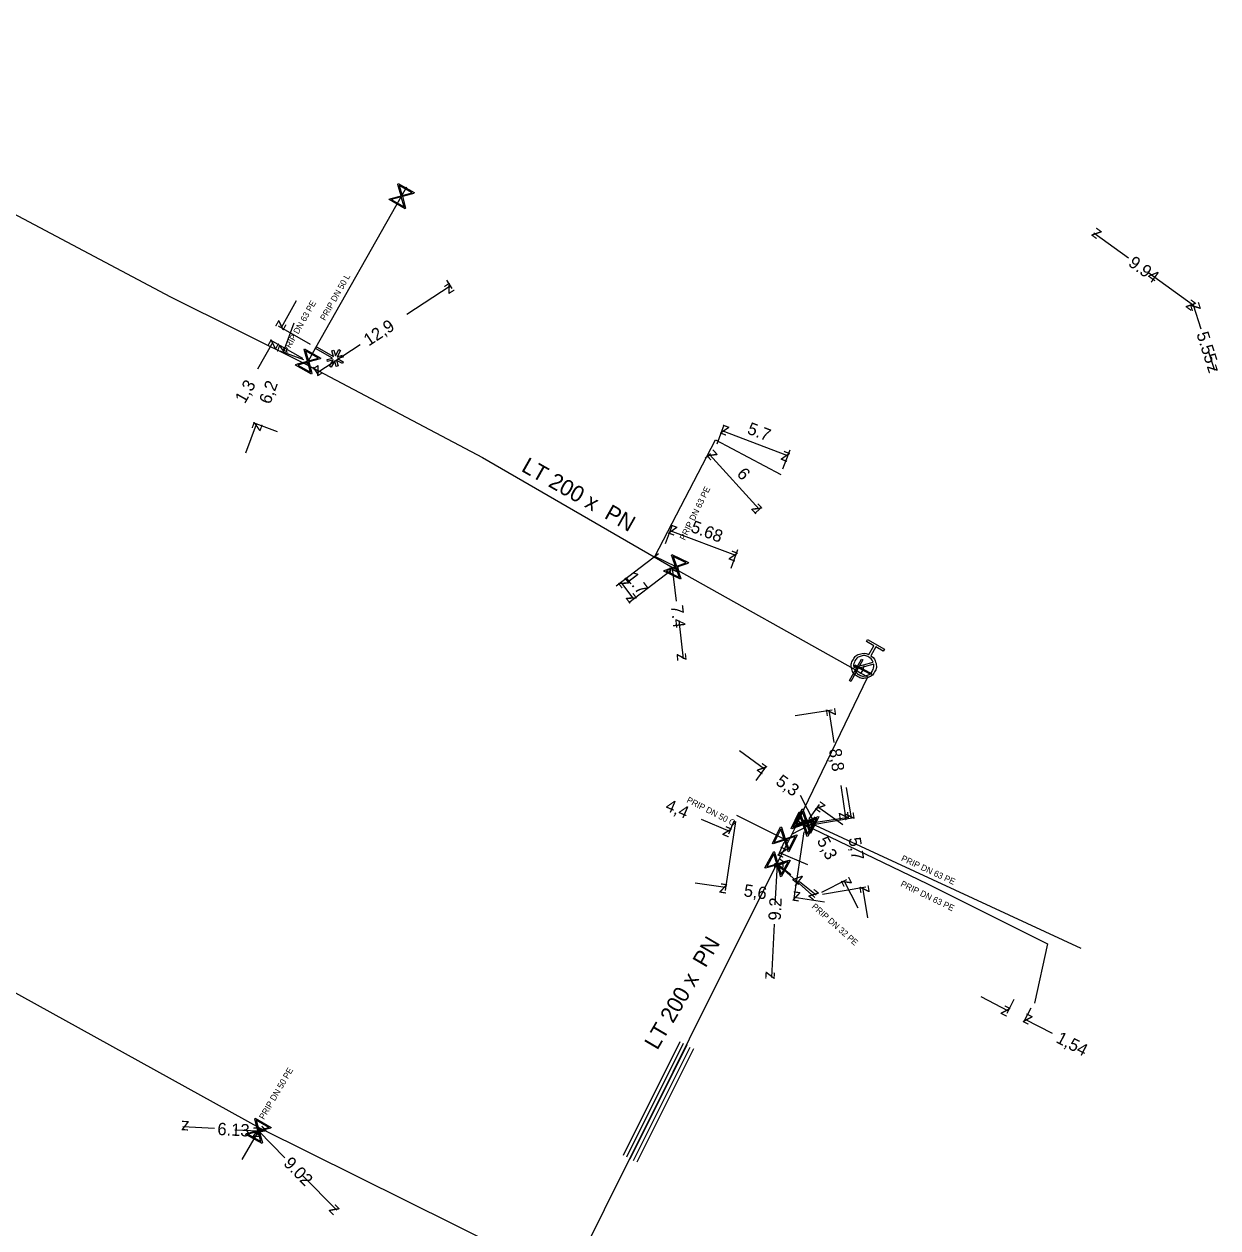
# Model space of a CAD drawing. Extents: x -643544 to -637295, y -1119190 to -1111715.
# Drawn here: x -642691.5 to -642594.8, y -1114355.4 to -1114257.9 of the extents above; entities that cross this region are included whole.
import ezdxf

# ---------------------------------------------------------------- set-up
doc = ezdxf.new("R2010")
doc.units = 0
for name, color, linetype in [('Default', 7, 'Continuous'), ('VP Chránička', 7, 'Continuous'), ('VP Chránička - okraje', 7, 'Continuous'), ('VP Hydrant', 7, 'Continuous'), ('VP Kótování', 7, 'Continuous'), ('VP Popis přípojky', 7, 'Continuous'), ('VP Přípojka', 7, 'Continuous'), ('VP Změna materiálu', 7, 'Continuous'), ('VP Řad', 7, 'Continuous'), ('VP Řad - popis', 7, 'Continuous'), ('VP Šoupě', 7, 'Continuous')]:
    doc.layers.add(name, color=color, linetype=linetype)

msp = doc.modelspace()

# ---------------------------------------------------------------- linework, layer by layer
at = {"layer": 'Default'}
for points in [[(-642622.898, -1114309.059), (-642622.6, -1114309.263), (-642622.504, -1114309.616), (-642622.396, -1114310.015), (-642622.602, -1114310.376), (-642622.807, -1114310.736), (-642623.206, -1114310.845), (-642623.605, -1114310.954), (-642623.967, -1114310.748), (-642624.325, -1114310.544), (-642624.435, -1114310.145), (-642624.545, -1114309.746), (-642624.34, -1114309.387), (-642624.134, -1114309.025), (-642623.737, -1114308.914), (-642623.383, -1114308.815), (-642623.057, -1114308.969)], [(-642622.714, -1114309.578), (-642622.814, -1114309.316), (-642623.069, -1114309.171), (-642623.363, -1114309.004), (-642623.686, -1114309.093), (-642624.01, -1114309.181), (-642624.177, -1114309.475), (-642624.322, -1114309.73), (-642624.275, -1114310.006)], [(-642624.227, -1114310.182), (-642624.124, -1114310.44), (-642623.873, -1114310.583), (-642623.581, -1114310.749), (-642623.257, -1114310.661), (-642622.932, -1114310.573), (-642622.765, -1114310.279), (-642622.622, -1114310.028), (-642622.666, -1114309.753)]]:
    msp.add_open_spline(points, degree=3, dxfattribs=at)
at = {"layer": 'VP Chránička'}
for points in [[(-642642.652, -1114349.671), (-642638.065, -1114340.457)], [(-642642.123, -1114349.948), (-642637.537, -1114340.777)]]:
    msp.add_lwpolyline(points, dxfattribs=at)
at = {"layer": 'VP Chránička - okraje'}
for points in [[(-642642.921, -1114349.537), (-642638.334, -1114340.323)], [(-642642.391, -1114349.814), (-642637.805, -1114340.643)], [(-642637.796, -1114340.591), (-642642.383, -1114349.805)], [(-642637.269, -1114340.911), (-642641.855, -1114350.082)]]:
    msp.add_lwpolyline(points, dxfattribs=at)
at = {"layer": 'VP Hydrant'}
for points in [[(-642623.057, -1114308.969), (-642622.651, -1114308.256), (-642623.25, -1114307.915), (-642623.16, -1114307.755), (-642621.802, -1114308.528), (-642621.893, -1114308.688), (-642622.492, -1114308.347), (-642622.898, -1114309.059)], [(-642624.275, -1114310.006), (-642622.714, -1114309.578)], [(-642622.666, -1114309.753), (-642624.227, -1114310.182)]]:
    msp.add_lwpolyline(points, dxfattribs=at)
at = {"layer": 'VP Kótování'}
for points in [[(-642602.031, -1114276.861), (-642604.83, -1114274.84)], [(-642600.463, -1114277.993), (-642596.77, -1114280.66)], [(-642660.483, -1114281.404), (-642656.969, -1114279.109)], [(-642657.277, -1114278.639), (-642656.833, -1114279.318)], [(-642669.434, -1114280.323), (-642670.664, -1114282.499)], [(-642596.145, -1114282.603), (-642596.77, -1114280.66)], [(-642669.64, -1114282.132), (-642670.507, -1114284.477)], [(-642668.274, -1114283.851), (-642670.882, -1114282.376)], [(-642672.536, -1114285.809), (-642671.305, -1114283.633)], [(-642668.915, -1114284.985), (-642671.523, -1114283.51)], [(-642664.256, -1114283.869), (-642667.769, -1114286.164)], [(-642668.819, -1114285.101), (-642670.741, -1114284.391)], [(-642595.555, -1114284.435), (-642595.07, -1114285.94)], [(-642668.077, -1114285.693), (-642667.633, -1114286.373)], [(-642673.524, -1114292.638), (-642672.657, -1114290.293)], [(-642670.969, -1114290.917), (-642672.891, -1114290.206)], [(-642635.349, -1114291.895), (-642634.768, -1114290.369)], [(-642629.619, -1114292.864), (-642634.946, -1114290.836)], [(-642635.898, -1114292.698), (-642636.33, -1114293.09)], [(-642635.96, -1114292.754), (-642631.933, -1114297.202)], [(-642630.022, -1114293.923), (-642629.441, -1114292.396)], [(-642631.871, -1114297.146), (-642632.303, -1114297.537)], [(-642639.536, -1114299.962), (-642638.974, -1114298.47)], [(-642633.838, -1114300.938), (-642639.15, -1114298.938)], [(-642634.224, -1114301.962), (-642633.662, -1114300.47)], [(-642640.085, -1114300.816), (-642643.519, -1114303.419)], [(-642639.06, -1114302.167), (-642642.494, -1114304.771)], [(-642638.643, -1114304.654), (-642638.959, -1114301.976)], [(-642642.096, -1114304.468), (-642643.12, -1114303.117)], [(-642638.459, -1114306.22), (-642638.092, -1114309.325)], [(-642629.026, -1114313.904), (-642626.021, -1114313.445)], [(-642625.87, -1114316.084), (-642626.268, -1114313.483)], [(-642633.534, -1114316.752), (-642631.505, -1114318.214)], [(-642632.198, -1114319.174), (-642631.359, -1114318.011)], [(-642625.336, -1114319.58), (-642624.938, -1114322.182)], [(-642624.892, -1114319.746), (-642624.483, -1114322.213)], [(-642628.633, -1114320.362), (-642627.488, -1114322.584)], [(-642627.898, -1114322.273), (-642627.06, -1114321.11)], [(-642627.758, -1114322.755), (-642624.237, -1114322.172)], [(-642627.696, -1114322.603), (-642624.691, -1114322.144)], [(-642625.178, -1114322.775), (-642627.206, -1114321.313)], [(-642636.634, -1114322.294), (-642634.337, -1114323.283)], [(-642633.864, -1114322.505), (-642634.695, -1114328.072)], [(-642633.988, -1114322.469), (-642634.436, -1114323.512)], [(-642629.304, -1114323.52), (-642627.265, -1114322.469)], [(-642628.325, -1114323.331), (-642629.156, -1114328.898)], [(-642629.946, -1114324.208), (-642630.395, -1114325.251)], [(-642627.999, -1114326.01), (-642630.296, -1114325.021)], [(-642630.635, -1114329.233), (-642630.46, -1114325.953)], [(-642629.377, -1114326.808), (-642630.46, -1114325.953)], [(-642637.13, -1114327.455), (-642634.658, -1114327.824)], [(-642628.683, -1114327.355), (-642627.32, -1114328.43)], [(-642626.876, -1114328.231), (-642624.837, -1114327.18)], [(-642626.827, -1114328.378), (-642623.305, -1114327.795)], [(-642623.914, -1114329.517), (-642625.059, -1114327.295)], [(-642623.143, -1114330.302), (-642623.552, -1114327.836)], [(-642626.646, -1114329.02), (-642629.119, -1114328.651)], [(-642630.719, -1114330.811), (-642630.95, -1114335.14)], [(-642613.999, -1114336.671), (-642611.779, -1114337.82)], [(-642611.31, -1114336.914), (-642611.893, -1114338.042)], [(-642609.942, -1114337.622), (-642610.526, -1114338.75)], [(-642608.191, -1114339.677), (-642610.411, -1114338.528)], [(-642676.065, -1114347.374), (-642678.61, -1114347.241)], [(-642674.399, -1114347.461), (-642672.49, -1114347.56)], [(-642670.351, -1114349.729), (-642672.49, -1114347.56)], [(-642668.966, -1114351.134), (-642666.16, -1114353.979)]]:
    msp.add_lwpolyline(points, dxfattribs=at)
at = {"layer": 'VP Přípojka'}
for points in [[(-642667.838, -1114284.095), (-642660.9, -1114271.829), (-642660.469, -1114271.067)], [(-642668.611, -1114285.461), (-642668.48, -1114285.231), (-642667.838, -1114284.095)], [(-642638.74, -1114302.024), (-642638.662, -1114301.865), (-642640.39, -1114301.03), (-642635.49, -1114291.56), (-642630.2, -1114294.39)], [(-642623.47, -1114309.88), (-642623.54, -1114310.2), (-642623.705, -1114310.464)], [(-642629.577, -1114324.086), (-642629.87, -1114323.94), (-642633.755, -1114322.007)], [(-642628.769, -1114322.468), (-642628.36, -1114322.71), (-642618.322, -1114327.552), (-642608.601, -1114332.397), (-642609.65, -1114337.21)], [(-642628.668, -1114322.258), (-642628.119, -1114322.474), (-642605.885, -1114332.768)], [(-642630.509, -1114325.926), (-642630.46, -1114325.953), (-642627.435, -1114328.643)], [(-642672.358, -1114347.334), (-642672.49, -1114347.559), (-642673.85, -1114349.875)]]:
    msp.add_lwpolyline(points, dxfattribs=at)
at = {"layer": 'VP Změna materiálu'}
msp.add_lwpolyline([(-642666.094, -1114284.995), (-642665.624, -1114285.26), (-642665.701, -1114285.396), (-642666.167, -1114285.133), (-642666.04, -1114285.584), (-642666.191, -1114285.625), (-642666.316, -1114285.177), (-642666.6, -1114285.679), (-642666.736, -1114285.602), (-642666.448, -1114285.092), (-642666.904, -1114285.219), (-642666.946, -1114285.07), (-642666.499, -1114284.945), (-642667.877, -1114284.165), (-642667.8, -1114284.029), (-642666.418, -1114284.811), (-642666.545, -1114284.357), (-642666.394, -1114284.316), (-642666.267, -1114284.772), (-642665.979, -1114284.263), (-642665.843, -1114284.34), (-642666.126, -1114284.84), (-642665.679, -1114284.717), (-642665.638, -1114284.867), (-642666.094, -1114284.995)], dxfattribs=at)
at = {"layer": 'VP Řad'}
for points in [[(-642719.71, -1114257.89), (-642718.738, -1114258.449), (-642717.017, -1114259.439), (-642701.279, -1114268.498), (-642679.63, -1114279.978), (-642668.611, -1114285.461), (-642654.353, -1114293.009), (-642638.896, -1114301.94), (-642638.74, -1114302.024), (-642624.09, -1114310.24), (-642623.705, -1114310.464), (-642623.138, -1114310.782)], [(-642745.284, -1114308.074), (-642744.95, -1114308.249), (-642738.532, -1114311.709), (-642719.698, -1114321.18), (-642672.358, -1114347.334), (-642648.716, -1114359.096), (-642647.38, -1114359.76)], [(-642638.916, -1114342.786), (-642637.582, -1114340.111), (-642630.509, -1114325.926), (-642629.577, -1114324.086), (-642628.769, -1114322.468), (-642628.668, -1114322.258), (-642623.138, -1114310.782)], [(-642642.087, -1114349.146), (-642638.916, -1114342.786)], [(-642647.38, -1114359.76), (-642646.849, -1114358.696), (-642642.087, -1114349.146)]]:
    msp.add_lwpolyline(points, dxfattribs=at)
at = {"layer": 'VP Šoupě'}
for points in [[(-642661.182, -1114270.807), (-642659.877, -1114271.547), (-642659.91, -1114271.604), (-642660.035, -1114271.634), (-642660.844, -1114271.859), (-642660.584, -1114272.794), (-642660.617, -1114272.852), (-642661.922, -1114272.112), (-642661.889, -1114272.055), (-642660.952, -1114271.798), (-642661.177, -1114270.989), (-642661.215, -1114270.865), (-642661.182, -1114270.807)], [(-642661.092, -1114270.966), (-642660.868, -1114271.774), (-642660.061, -1114271.55), (-642661.092, -1114270.966)], [(-642660.703, -1114272.695), (-642660.929, -1114271.883), (-642661.739, -1114272.108), (-642660.703, -1114272.695)], [(-642668.198, -1114286.253), (-642669.503, -1114285.513), (-642669.47, -1114285.456), (-642669.345, -1114285.426), (-642668.536, -1114285.201), (-642668.796, -1114284.266), (-642668.763, -1114284.208), (-642667.458, -1114284.948), (-642667.491, -1114285.005), (-642668.428, -1114285.262), (-642668.203, -1114286.071), (-642668.165, -1114286.195), (-642668.198, -1114286.253)], [(-642668.677, -1114284.365), (-642668.451, -1114285.177), (-642667.641, -1114284.952), (-642668.677, -1114284.365)], [(-642668.288, -1114286.094), (-642668.512, -1114285.286), (-642669.319, -1114285.51), (-642668.288, -1114286.094)], [(-642639.012, -1114300.864), (-642637.661, -1114301.516), (-642637.689, -1114301.575), (-642637.812, -1114301.613), (-642638.605, -1114301.891), (-642638.284, -1114302.807), (-642638.313, -1114302.867), (-642639.664, -1114302.215), (-642639.635, -1114302.155), (-642638.717, -1114301.837), (-642638.995, -1114301.044), (-642639.04, -1114300.923), (-642639.012, -1114300.864)], [(-642638.911, -1114301.017), (-642638.634, -1114301.808), (-642637.844, -1114301.531), (-642638.911, -1114301.017)], [(-642638.409, -1114302.716), (-642638.688, -1114301.92), (-642639.482, -1114302.199), (-642638.409, -1114302.716)], [(-642623.541, -1114309.402), (-642624.531, -1114311.14), (-642624.639, -1114311.078), (-642623.65, -1114309.34), (-642623.541, -1114309.402)], [(-642624.182, -1114309.809), (-642622.855, -1114310.508), (-642622.898, -1114310.59), (-642624.226, -1114309.892), (-642624.182, -1114309.809)], [(-642627.357, -1114322.364), (-642628.013, -1114323.713), (-642628.073, -1114323.684), (-642628.111, -1114323.561), (-642628.386, -1114322.768), (-642629.303, -1114323.085), (-642629.362, -1114323.057), (-642628.706, -1114321.708), (-642628.646, -1114321.737), (-642628.331, -1114322.656), (-642627.538, -1114322.381), (-642627.416, -1114322.335), (-642627.357, -1114322.364)], [(-642629.211, -1114322.961), (-642628.414, -1114322.684), (-642628.69, -1114321.89), (-642629.211, -1114322.961)], [(-642627.116, -1114322.128), (-642627.773, -1114323.477), (-642627.832, -1114323.448), (-642627.87, -1114323.325), (-642628.145, -1114322.532), (-642629.062, -1114322.849), (-642629.122, -1114322.821), (-642628.465, -1114321.472), (-642628.406, -1114321.501), (-642628.091, -1114322.42), (-642627.297, -1114322.145), (-642627.176, -1114322.099), (-642627.116, -1114322.128)], [(-642628.971, -1114322.725), (-642628.174, -1114322.448), (-642628.449, -1114321.654), (-642628.971, -1114322.725)], [(-642627.27, -1114322.229), (-642628.062, -1114322.503), (-642627.788, -1114323.294), (-642627.27, -1114322.229)], [(-642628.864, -1114323.603), (-642629.532, -1114324.946), (-642629.592, -1114324.917), (-642629.628, -1114324.793), (-642629.897, -1114323.997), (-642630.816, -1114324.307), (-642630.875, -1114324.278), (-642630.207, -1114322.935), (-642630.148, -1114322.964), (-642629.841, -1114323.886), (-642629.045, -1114323.618), (-642628.923, -1114323.574), (-642628.864, -1114323.603)], [(-642630.724, -1114324.183), (-642629.925, -1114323.914), (-642630.193, -1114323.117), (-642630.724, -1114324.183)], [(-642627.51, -1114322.465), (-642628.303, -1114322.739), (-642628.028, -1114323.53), (-642627.51, -1114322.465)], [(-642629.018, -1114323.702), (-642629.813, -1114323.969), (-642629.546, -1114324.763), (-642629.018, -1114323.702)], [(-642629.442, -1114325.658), (-642630.165, -1114326.972), (-642630.223, -1114326.94), (-642630.255, -1114326.816), (-642630.489, -1114326.009), (-642631.421, -1114326.28), (-642631.479, -1114326.248), (-642630.755, -1114324.934), (-642630.698, -1114324.966), (-642630.429, -1114325.9), (-642629.623, -1114325.665), (-642629.499, -1114325.626), (-642629.442, -1114325.658)], [(-642631.324, -1114326.16), (-642630.514, -1114325.924), (-642630.749, -1114325.117), (-642631.324, -1114326.16)], [(-642629.6, -1114325.751), (-642630.405, -1114325.985), (-642630.171, -1114326.788), (-642629.6, -1114325.751)], [(-642672.77, -1114346.536), (-642671.467, -1114347.28), (-642671.5, -1114347.338), (-642671.625, -1114347.367), (-642672.435, -1114347.589), (-642672.179, -1114348.526), (-642672.211, -1114348.583), (-642673.514, -1114347.839), (-642673.481, -1114347.781), (-642672.543, -1114347.528), (-642672.765, -1114346.718), (-642672.802, -1114346.593), (-642672.77, -1114346.536)], [(-642672.679, -1114346.696), (-642672.458, -1114347.505), (-642671.651, -1114347.283), (-642672.679, -1114346.696)], [(-642672.297, -1114348.426), (-642672.52, -1114347.613), (-642673.331, -1114347.835), (-642672.297, -1114348.426)]]:
    msp.add_lwpolyline(points, dxfattribs=at)

# ---------------------------------------------------------------- texts
at = {"layer": 'VP Kótování'}
for s, rotation, p in [('z', 144.16753, (-642604.132, -1114274.727)), ('9.94', 324.16755, (-642602.121, -1114277.413)), ('z', 33.15294, (-642657.115, -1114279.801)), ('z', 324.16756, (-642597.468, -1114280.773)), ('z', 107.84699, (-642596.141, -1114280.983)), ('z', 240.50805, (-642670.853, -1114281.818)), ('12,9', 33.15294, (-642663.564, -1114284.014)), ('5.55', 287.84701, (-642596.544, -1114282.994)), ('z', 60.50805, (-642671.116, -1114284.314)), ('z', 249.71043, (-642670.802, -1114283.835)), ('z', 213.15294, (-642667.624, -1114285.472)), ('z', 287.84697, (-642595.699, -1114285.617)), ('1,3', 60.50805, (-642673.596, -1114288.698)), ('6,2', 69.71043, (-642671.552, -1114288.748)), ('z', 69.71043, (-642672.361, -1114290.935)), ('z', 159.16121, (-642634.301, -1114290.546)), ('5.7', 339.16121, (-642632.982, -1114291.048)), ('z', 132.15891, (-642635.254, -1114292.789)), ('z', 339.16121, (-642630.264, -1114293.153)), ('6', 312.15891, (-642633.815, -1114294.378)), ('z', 312.15891, (-642632.639, -1114297.167)), ('z', 159.36532, (-642638.506, -1114298.646)), ('5.68', 339.36532, (-642637.561, -1114299.002)), ('z', 339.36532, (-642634.482, -1114301.23)), ('z', 127.16996, (-642642.42, -1114303.213)), ('1.7', 307.16996, (-642642.777, -1114302.742)), ('z', 96.73201, (-642638.404, -1114302.414)), ('z', 307.16996, (-642642.796, -1114304.372)), ('7.4', 276.73203, (-642639.105, -1114305.011)), ('z', 276.73204, (-642638.647, -1114308.887)), ('z', 98.68997, (-642625.698, -1114313.902)), ('8,8', 278.68997, (-642626.289, -1114316.654)), ('z', 324.21728, (-642632.203, -1114318.327)), ('5,3', 324.21728, (-642630.677, -1114319.427)), ('4,4', 336.72017, (-642639.621, -1114321.554)), ('z', 144.21728, (-642626.508, -1114321.2)), ('z', 297.26814, (-642628.161, -1114322.368)), ('z', 278.68997, (-642625.508, -1114321.763)), ('z', 279.40392, (-642625.058, -1114321.801)), ('z', 336.72017, (-642634.994, -1114323.544)), ('5,3', 297.26814, (-642627.299, -1114324.041)), ('5,7', 279.40392, (-642624.718, -1114323.855)), ('z', 156.72017, (-642629.639, -1114324.76)), ('z', 86.94698, (-642629.987, -1114326.479)), ('z', 141.73171, (-642629.758, -1114325.87)), ('4', 321.73173, (-642629.451, -1114327.386)), ('z', 117.26814, (-642624.386, -1114327.51)), ('z', 351.51169, (-642635.226, -1114328.245)), ('5,6', 351.51169, (-642633.239, -1114328.542)), ('z', 321.73175, (-642628.022, -1114328.513)), ('z', 99.40392, (-642622.977, -1114328.248)), ('9.2', 86.94698, (-642630.204, -1114330.538)), ('z', 171.51169, (-642628.551, -1114328.23)), ('z', 266.94696, (-642631.423, -1114334.614)), ('z', 332.63923, (-642612.452, -1114338.034)), ('z', 152.63923, (-642609.737, -1114338.313)), ('1,54', 332.63923, (-642607.976, -1114340.351)), ('z', 177.01623, (-642678.085, -1114346.768)), ('6.13', 357.01619, (-642675.842, -1114347.886)), ('z', 357.01621, (-642673.015, -1114348.033)), ('z', 134.60005, (-642671.783, -1114347.565)), ('9.02', 314.60001, (-642670.531, -1114350.259)), ('z', 314.60003, (-642666.867, -1114353.974))]:
    msp.add_text(s, height=1, rotation=rotation, dxfattribs=at).set_placement(p)
at = {"layer": 'VP Popis přípojky'}
for s, rotation, p in [('PRIP DN 50 L', 60.50805, (-642667.103, -1114281.959)), ('PRIP DN 63 PE', 60.33567, (-642670.139, -1114284.568)), ('PRIP DN 63 PE', 63.85907, (-642637.962, -1114299.753)), ('PRIP DN 50 O', 332.76398, (-642637.869, -1114320.91)), ('PRIP DN 63 PE', 335.15802, (-642620.487, -1114325.653)), ('PRIP DN 63 PE', 334.05159, (-642620.538, -1114327.715)), ('PRIP DN 32 PE', 318.35472, (-642627.732, -1114329.45)), ('PRIP DN 50 PE', 59.5777, (-642672.052, -1114346.687))]:
    msp.add_text(s, height=0.5, rotation=rotation, dxfattribs=at).set_placement(p)
at = {"layer": 'VP Řad - popis'}
for rotation, p in [(330.46275, (-642651.288, -1114294.064)), (59.62611, (-642640.196, -1114341.072))]:
    msp.add_text('LT 200 x  PN ', height=1.3, rotation=rotation, dxfattribs=at).set_placement(p)

doc.saveas('drawing.dxf')
